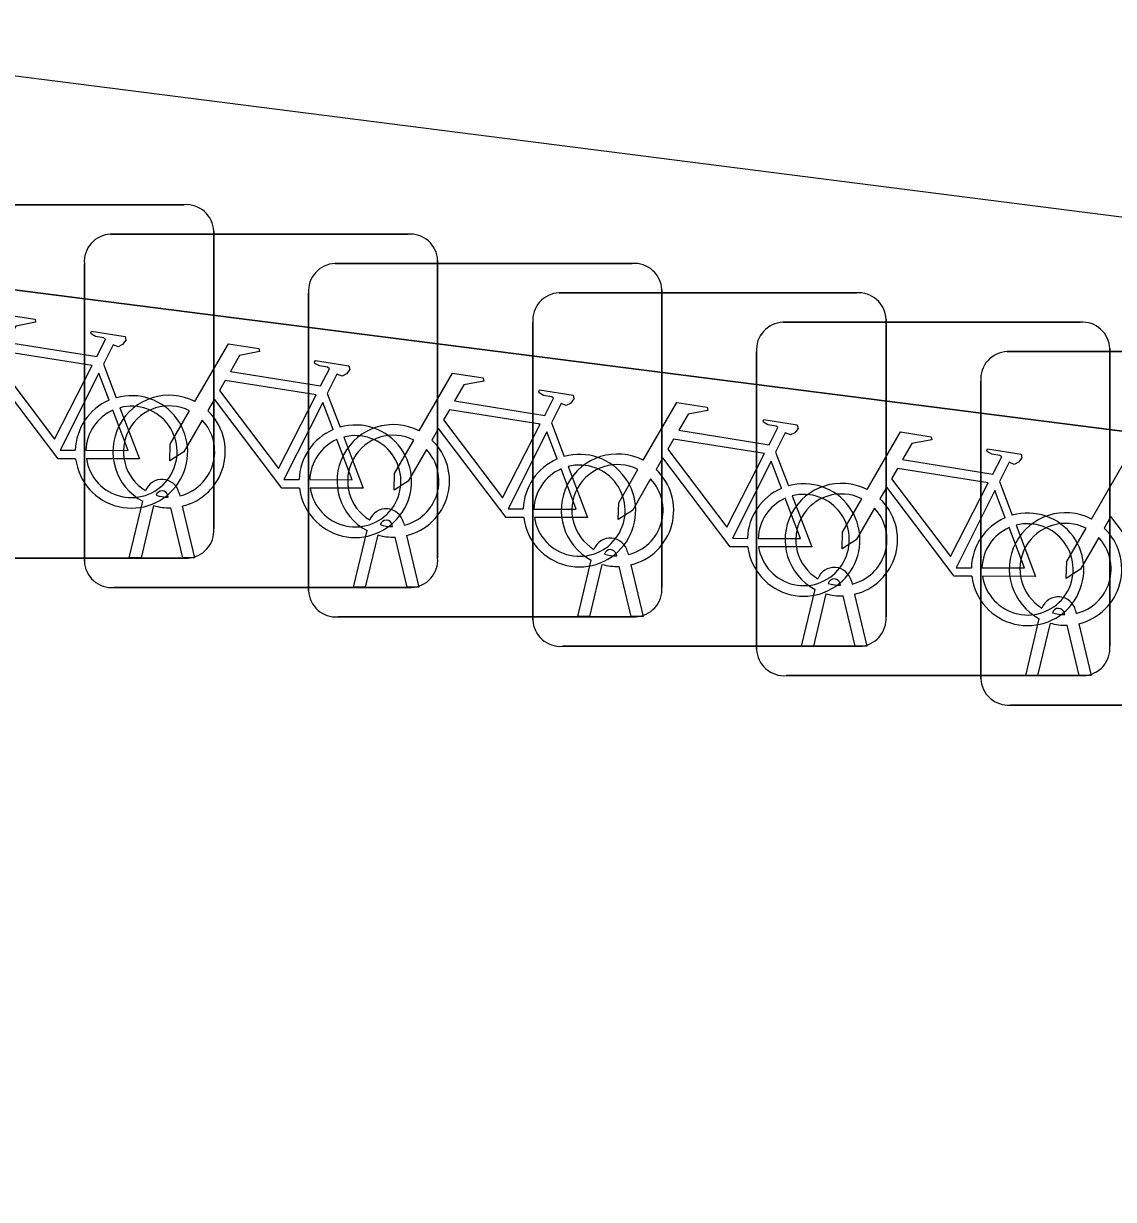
# Model space of a CAD drawing. Extents: x 160663 to 161506, y 382245 to 383291.
# Drawn here: x 160885.651 to 160888.734, y 383228.95 to 383232.274 of the extents above; entities that cross this region are included whole.
import ezdxf

# ---------------------------------------------------------------- set-up
doc = ezdxf.new("R2010")
doc.units = 0
for name, color, linetype in [('IMGEO_Fietsenrek', 7, 'Continuous'), ('IMGEO_Groenvoorziening', 7, 'Continuous'), ('IMGEO_Haag', 7, 'Continuous'), ('IMGEO_Hek', 7, 'Continuous'), ('IMGEO_Voetgangersgebied_open', 7, 'Continuous')]:
    doc.layers.add(name, color=color, linetype=linetype)

msp = doc.modelspace()

# ---------------------------------------------------------------- linework, layer by layer
at = {"layer": 'IMGEO_Fietsenrek'}
for p, q in [((160885.2649, 383231.7615), (160886.1058, 383231.7615)), ((160886.1058, 383231.7615), (160885.2649, 383231.7615)), ((160885.8979, 383231.6785), (160886.7388, 383231.6785)), ((160886.7388, 383231.6785), (160885.8979, 383231.6785)), ((160886.1895, 383231.6871), (160886.1895, 383230.8462)), ((160886.1895, 383230.8462), (160886.1895, 383231.6871)), ((160886.8225, 383231.6041), (160886.8225, 383230.7632)), ((160886.8225, 383230.7632), (160886.8225, 383231.6041)), ((160885.8235, 383230.7539), (160885.8235, 383231.5948)), ((160885.8235, 383231.5948), (160885.8235, 383230.7539)), ((160886.5319, 383231.5955), (160887.3728, 383231.5955)), ((160887.3728, 383231.5955), (160886.5319, 383231.5955)), ((160886.4575, 383230.6709), (160886.4575, 383231.5118)), ((160886.4575, 383231.5118), (160886.4575, 383230.6709)), ((160887.1659, 383231.5125), (160888.0068, 383231.5125)), ((160888.0068, 383231.5125), (160887.1659, 383231.5125)), ((160887.4565, 383231.5211), (160887.4565, 383230.6802)), ((160887.4565, 383230.6802), (160887.4565, 383231.5211)), ((160888.0905, 383231.4381), (160888.0905, 383230.5972)), ((160888.0905, 383230.5972), (160888.0905, 383231.4381)), ((160887.0915, 383230.5879), (160887.0915, 383231.4288)), ((160887.0915, 383231.4288), (160887.0915, 383230.5879)), ((160887.7989, 383231.4295), (160888.6398, 383231.4295)), ((160888.6398, 383231.4295), (160887.7989, 383231.4295)), ((160887.7245, 383230.5049), (160887.7245, 383231.3458)), ((160887.7245, 383231.3458), (160887.7245, 383230.5049)), ((160888.4329, 383231.3465), (160889.2738, 383231.3465)), ((160889.2738, 383231.3465), (160888.4329, 383231.3465)), ((160888.7235, 383231.3551), (160888.7235, 383230.5142)), ((160888.7235, 383230.5142), (160888.7235, 383231.3551)), ((160885.8772, 383231.3112), (160885.9135, 383231.216)), ((160888.3585, 383230.4219), (160888.3585, 383231.2628)), ((160888.3585, 383231.2628), (160888.3585, 383230.4219)), ((160886.5102, 383231.2282), (160886.5465, 383231.133)), ((160887.1442, 383231.1452), (160887.1805, 383231.05)), ((160887.7782, 383231.0622), (160887.8145, 383230.967)), ((160888.4112, 383230.9792), (160888.4475, 383230.884)), ((160886.0609, 383230.9349), (160886.0599, 383230.9392)), ((160886.0916, 383230.9464), (160886.0934, 383230.9385)), ((160885.9505, 383230.7633), (160885.9888, 383230.9233)), ((160886.0192, 383230.9111), (160885.9839, 383230.7633)), ((160886.102, 383230.7633), (160886.0681, 383230.905)), ((160886.1004, 383230.9093), (160886.1354, 383230.7633)), ((160886.5845, 383230.6803), (160886.6228, 383230.8403)), ((160886.6949, 383230.8519), (160886.6939, 383230.8562)), ((160886.7256, 383230.8634), (160886.7274, 383230.8555)), ((160886.6532, 383230.8281), (160886.6179, 383230.6803)), ((160886.736, 383230.6803), (160886.7021, 383230.822)), ((160886.7344, 383230.8263), (160886.7694, 383230.6803)), ((160887.3289, 383230.7689), (160887.3279, 383230.7732)), ((160887.3596, 383230.7804), (160887.3614, 383230.7725)), ((160886.1151, 383230.7625), (160885.2742, 383230.7625)), ((160885.2742, 383230.7625), (160886.1151, 383230.7625)), ((160885.9839, 383230.7633), (160885.9505, 383230.7633)), ((160886.1354, 383230.7633), (160886.102, 383230.7633)), ((160887.2185, 383230.5973), (160887.2568, 383230.7573)), ((160887.2872, 383230.7451), (160887.2519, 383230.5973)), ((160887.37, 383230.5973), (160887.3361, 383230.739)), ((160887.3684, 383230.7433), (160887.4034, 383230.5973)), ((160886.7481, 383230.6795), (160885.9072, 383230.6795)), ((160885.9072, 383230.6795), (160886.7481, 383230.6795)), ((160886.6179, 383230.6803), (160886.5845, 383230.6803)), ((160886.7694, 383230.6803), (160886.736, 383230.6803)), ((160887.8515, 383230.5143), (160887.8898, 383230.6743)), ((160887.9619, 383230.6859), (160887.9609, 383230.6902)), ((160887.9926, 383230.6974), (160887.9944, 383230.6895)), ((160887.9202, 383230.6621), (160887.8849, 383230.5143)), ((160888.003, 383230.5143), (160887.9691, 383230.656)), ((160888.0014, 383230.6603), (160888.0364, 383230.5143)), ((160888.5959, 383230.6029), (160888.5949, 383230.6072)), ((160888.6266, 383230.6144), (160888.6284, 383230.6065)), ((160887.3821, 383230.5965), (160886.5412, 383230.5965)), ((160886.5412, 383230.5965), (160887.3821, 383230.5965)), ((160887.2519, 383230.5973), (160887.2185, 383230.5973)), ((160887.4034, 383230.5973), (160887.37, 383230.5973)), ((160888.4855, 383230.4313), (160888.5238, 383230.5913)), ((160888.5542, 383230.5791), (160888.5189, 383230.4313)), ((160888.637, 383230.4313), (160888.6031, 383230.573)), ((160888.6354, 383230.5773), (160888.6704, 383230.4313)), ((160888.0161, 383230.5135), (160887.1752, 383230.5135)), ((160887.1752, 383230.5135), (160888.0161, 383230.5135)), ((160887.8849, 383230.5143), (160887.8515, 383230.5143)), ((160888.0364, 383230.5143), (160888.003, 383230.5143)), ((160888.6491, 383230.4305), (160887.8082, 383230.4305)), ((160887.8082, 383230.4305), (160888.6491, 383230.4305)), ((160888.5189, 383230.4313), (160888.4855, 383230.4313)), ((160888.6704, 383230.4313), (160888.637, 383230.4313)), ((160889.2831, 383230.3475), (160888.4422, 383230.3475)), ((160888.4422, 383230.3475), (160889.2831, 383230.3475))]:
    msp.add_line(p, q, dxfattribs=at)
for points in [[(160885.5031, 383231.2882), (160885.5978, 383231.4517), (160885.684, 383231.4379), (160885.6857, 383231.4292), (160885.6296, 383231.4183), (160885.6034, 383231.373), (160885.8586, 383231.3322)], [(160885.8586, 383231.3322), (160885.8836, 383231.381), (160885.8785, 383231.385), (160885.8553, 383231.3887), (160885.8426, 383231.3962), (160885.8416, 383231.3993), (160885.8438, 383231.4039), (160885.9386, 383231.3888), (160885.9409, 383231.3785), (160885.9315, 383231.3661), (160885.9191, 383231.3597), (160885.9046, 383231.3659), (160885.8772, 383231.3112)], [(160886.1361, 383231.2052), (160886.2308, 383231.3687), (160886.317, 383231.3549), (160886.3187, 383231.3462), (160886.2626, 383231.3353), (160886.2364, 383231.29), (160886.4916, 383231.2492)], [(160885.8457, 383231.307), (160885.5889, 383231.348), (160885.5722, 383231.3192), (160885.7392, 383231.0989), (160885.8457, 383231.307)], [(160886.4916, 383231.2492), (160886.5166, 383231.298), (160886.5115, 383231.302), (160886.4883, 383231.3057), (160886.4756, 383231.3132), (160886.4746, 383231.3163), (160886.4768, 383231.3209), (160886.5716, 383231.3058), (160886.5739, 383231.2955), (160886.5645, 383231.2831), (160886.5521, 383231.2767), (160886.5376, 383231.2829), (160886.5102, 383231.2282)], [(160885.7988, 383231.0435), (160885.7491, 383231.0436), (160885.5584, 383231.2953), (160885.5394, 383231.2625)], [(160885.8937, 383231.209), (160885.8644, 383231.2858), (160885.755, 383231.0677), (160885.7977, 383231.0676)], [(160886.7701, 383231.1222), (160886.8648, 383231.2857), (160886.951, 383231.2719), (160886.9527, 383231.2632), (160886.8966, 383231.2523), (160886.8704, 383231.207), (160887.1256, 383231.1662)], [(160886.4787, 383231.224), (160886.2219, 383231.265), (160886.2052, 383231.2362), (160886.3722, 383231.0159), (160886.4787, 383231.224)], [(160887.1256, 383231.1662), (160887.1506, 383231.215), (160887.1455, 383231.219), (160887.1223, 383231.2227), (160887.1096, 383231.2302), (160887.1086, 383231.2333), (160887.1108, 383231.2379), (160887.2056, 383231.2228), (160887.2079, 383231.2125), (160887.1985, 383231.2001), (160887.1861, 383231.1937), (160887.1716, 383231.1999), (160887.1442, 383231.1452)], [(160886.4318, 383230.9605), (160886.3821, 383230.9606), (160886.1914, 383231.2123), (160886.1724, 383231.1795)], [(160886.5267, 383231.126), (160886.4974, 383231.2028), (160886.388, 383230.9847), (160886.4307, 383230.9846)], [(160887.4041, 383231.0392), (160887.4988, 383231.2027), (160887.585, 383231.1889), (160887.5867, 383231.1802), (160887.5306, 383231.1693), (160887.5044, 383231.124), (160887.7596, 383231.0832)], [(160885.8277, 383231.0675), (160885.9476, 383231.0673), (160885.9044, 383231.1809)], [(160885.9242, 383231.1878), (160885.9792, 383231.0432), (160885.8291, 383231.0435)], [(160886.1568, 383231.1527), (160886.1052, 383231.0635), (160886.0653, 383231.0375), (160886.0665, 383231.085), (160886.121, 383231.1792)], [(160887.1127, 383231.141), (160886.8559, 383231.182), (160886.8392, 383231.1532), (160887.0062, 383230.9329), (160887.1127, 383231.141)], [(160887.7596, 383231.0832), (160887.7846, 383231.132), (160887.7795, 383231.136), (160887.7563, 383231.1397), (160887.7436, 383231.1472), (160887.7426, 383231.1503), (160887.7448, 383231.1549), (160887.8396, 383231.1398), (160887.8419, 383231.1295), (160887.8325, 383231.1171), (160887.8201, 383231.1107), (160887.8056, 383231.1169), (160887.7782, 383231.0622)], [(160886.5572, 383231.1048), (160886.6122, 383230.9602), (160886.4621, 383230.9605)], [(160887.0658, 383230.8775), (160887.0161, 383230.8776), (160886.8254, 383231.1293), (160886.8064, 383231.0965)], [(160887.1607, 383231.043), (160887.1314, 383231.1198), (160887.022, 383230.9017), (160887.0647, 383230.9016)], [(160888.0371, 383230.9562), (160888.1318, 383231.1197), (160888.218, 383231.1059), (160888.2197, 383231.0972), (160888.1636, 383231.0863), (160888.1374, 383231.041), (160888.3926, 383231.0002)], [(160886.4607, 383230.9845), (160886.5806, 383230.9843), (160886.5374, 383231.0979)], [(160886.7908, 383231.0697), (160886.7392, 383230.9805), (160886.6993, 383230.9545), (160886.7005, 383231.002), (160886.755, 383231.0962)], [(160887.7467, 383231.058), (160887.4899, 383231.099), (160887.4732, 383231.0702), (160887.6402, 383230.8499), (160887.7467, 383231.058)], [(160888.3926, 383231.0002), (160888.4176, 383231.049), (160888.4125, 383231.053), (160888.3893, 383231.0567), (160888.3766, 383231.0642), (160888.3756, 383231.0673), (160888.3778, 383231.0719), (160888.4726, 383231.0568), (160888.4749, 383231.0465), (160888.4655, 383231.0341), (160888.4531, 383231.0277), (160888.4386, 383231.0339), (160888.4112, 383230.9792)], [(160887.6998, 383230.7945), (160887.6501, 383230.7946), (160887.4594, 383231.0463), (160887.4404, 383231.0135)], [(160887.7947, 383230.96), (160887.7654, 383231.0368), (160887.656, 383230.8187), (160887.6987, 383230.8186)], [(160888.6711, 383230.8732), (160888.7658, 383231.0367), (160888.852, 383231.0229), (160888.8537, 383231.0142), (160888.7976, 383231.0033), (160888.7714, 383230.958), (160889.0266, 383230.9172)], [(160887.0947, 383230.9015), (160887.2146, 383230.9013), (160887.1714, 383231.0149)], [(160887.1912, 383231.0218), (160887.2462, 383230.8772), (160887.0961, 383230.8775)], [(160887.4248, 383230.9867), (160887.3732, 383230.8975), (160887.3333, 383230.8715), (160887.3345, 383230.919), (160887.389, 383231.0132)], [(160888.3797, 383230.975), (160888.1229, 383231.016), (160888.1062, 383230.9872), (160888.2732, 383230.7669), (160888.3797, 383230.975)], [(160887.8252, 383230.9388), (160887.8802, 383230.7942), (160887.7301, 383230.7945)], [(160888.3328, 383230.7115), (160888.2831, 383230.7116), (160888.0924, 383230.9633), (160888.0734, 383230.9305)], [(160888.4277, 383230.877), (160888.3984, 383230.9538), (160888.289, 383230.7357), (160888.3317, 383230.7356)], [(160887.7287, 383230.8185), (160887.8486, 383230.8183), (160887.8054, 383230.9319)], [(160888.0578, 383230.9037), (160888.0062, 383230.8145), (160887.9663, 383230.7885), (160887.9675, 383230.836), (160888.022, 383230.9302)], [(160888.9668, 383230.6285), (160888.9171, 383230.6286), (160888.7264, 383230.8803), (160888.7074, 383230.8475)], [(160888.3617, 383230.7355), (160888.4816, 383230.7353), (160888.4384, 383230.8489)], [(160888.4582, 383230.8558), (160888.5132, 383230.7112), (160888.3631, 383230.7115)], [(160888.6918, 383230.8207), (160888.6402, 383230.7315), (160888.6003, 383230.7055), (160888.6015, 383230.753), (160888.656, 383230.8472)]]:
    msp.add_lwpolyline(points, dxfattribs=at)
for centre, radius, start, end in [((160886.1116, 383231.6838), 0.0779, 2.4484, 94.2845), ((160886.1116, 383231.6838), 0.0779, 2.4484, 94.2845), ((160885.9012, 383231.6006), 0.0779, 92.4484, 184.2845), ((160885.9012, 383231.6006), 0.0779, 92.4484, 184.2845), ((160886.7446, 383231.6008), 0.0779, 2.4484, 94.2845), ((160886.7446, 383231.6008), 0.0779, 2.4484, 94.2845), ((160886.5352, 383231.5176), 0.0779, 92.4484, 184.2845), ((160886.5352, 383231.5176), 0.0779, 92.4484, 184.2845), ((160887.3786, 383231.5178), 0.0779, 2.4484, 94.2845), ((160887.3786, 383231.5178), 0.0779, 2.4484, 94.2845), ((160887.1692, 383231.4346), 0.0779, 92.4484, 184.2845), ((160887.1692, 383231.4346), 0.0779, 92.4484, 184.2845), ((160888.0126, 383231.4348), 0.0779, 2.4484, 94.2845), ((160888.0126, 383231.4348), 0.0779, 2.4484, 94.2845), ((160887.8022, 383231.3516), 0.0779, 92.4484, 184.2845), ((160887.8022, 383231.3516), 0.0779, 92.4484, 184.2845), ((160888.6456, 383231.3518), 0.0779, 2.4484, 94.2845), ((160888.6456, 383231.3518), 0.0779, 2.4484, 94.2845), ((160888.4362, 383231.2686), 0.0779, 92.4484, 184.2845), ((160888.4362, 383231.2686), 0.0779, 92.4484, 184.2845), ((160885.9567, 383231.0629), 0.159, 113.3408, 178.3217), ((160885.9567, 383231.0629), 0.159, 187.0065, 105.7708), ((160886.0631, 383231.0639), 0.159, 62.6766, 242.1369), ((160885.9567, 383231.0629), 0.129, 113.923, 177.9556), ((160885.9567, 383231.0629), 0.129, 188.6715, 104.5883), ((160886.0631, 383231.0639), 0.129, 63.3192, 238.903), ((160886.0631, 383231.0639), 0.159, 283.5766, 46.6042), ((160886.0631, 383231.0639), 0.129, 283.6043, 43.4302), ((160886.5897, 383230.9799), 0.159, 187.0065, 105.7708), ((160886.6971, 383230.9809), 0.159, 62.6766, 242.1369), ((160886.5897, 383230.9799), 0.159, 113.3408, 178.3217), ((160886.5897, 383230.9799), 0.129, 188.6715, 104.5883), ((160886.6971, 383230.9809), 0.129, 63.3192, 238.903), ((160886.5897, 383230.9799), 0.129, 113.923, 177.9556), ((160886.6971, 383230.9809), 0.129, 283.6043, 43.4302), ((160886.6971, 383230.9809), 0.159, 283.5766, 46.6042), ((160887.2237, 383230.8969), 0.159, 113.3408, 178.3217), ((160887.2237, 383230.8969), 0.159, 187.0065, 105.7708), ((160887.3311, 383230.8979), 0.159, 62.6766, 242.1369), ((160887.2237, 383230.8969), 0.129, 113.923, 177.9556), ((160887.2237, 383230.8969), 0.129, 188.6715, 104.5883), ((160887.3311, 383230.8979), 0.129, 63.3192, 238.903), ((160887.3311, 383230.8979), 0.159, 283.5766, 46.6042), ((160886.0429, 383230.9353), 0.0499, 12.8025, 158.6934), ((160887.3311, 383230.8979), 0.129, 283.6043, 43.4302), ((160887.8577, 383230.8139), 0.159, 187.0065, 105.7708), ((160887.9641, 383230.8149), 0.159, 62.6766, 242.1369), ((160886.0429, 383230.9353), 0.0174, 12.8025, 163.4502), ((160886.0631, 383231.0639), 0.129, 253.415, 269.0204), ((160887.8577, 383230.8139), 0.159, 113.3408, 178.3217), ((160887.8577, 383230.8139), 0.129, 188.6715, 104.5883), ((160887.9641, 383230.8149), 0.129, 63.3192, 238.903), ((160886.0631, 383231.0639), 0.159, 253.9967, 271.7867), ((160887.8577, 383230.8139), 0.129, 113.923, 177.9556), ((160887.9641, 383230.8149), 0.129, 283.6043, 43.4302), ((160887.9641, 383230.8149), 0.159, 283.5766, 46.6042), ((160886.6769, 383230.8523), 0.0499, 12.8025, 158.6934), ((160886.6769, 383230.8523), 0.0174, 12.8025, 163.4502), ((160888.4907, 383230.7309), 0.159, 113.3408, 178.3217), ((160888.4907, 383230.7309), 0.159, 187.0065, 105.7708), ((160888.5981, 383230.7319), 0.159, 62.6766, 242.1369), ((160886.1118, 383230.8404), 0.0779, 272.4484, 4.2845), ((160886.1118, 383230.8404), 0.0779, 272.4484, 4.2845), ((160886.6971, 383230.9809), 0.129, 253.415, 269.0204), ((160888.4907, 383230.7309), 0.129, 113.923, 177.9556), ((160888.4907, 383230.7309), 0.129, 188.6715, 104.5883), ((160888.5981, 383230.7319), 0.129, 63.3192, 238.903), ((160888.5981, 383230.7319), 0.159, 283.5766, 46.6042), ((160886.6971, 383230.9809), 0.159, 253.9967, 271.7867), ((160887.3109, 383230.7693), 0.0499, 12.8025, 158.6934), ((160888.5981, 383230.7319), 0.129, 283.6043, 43.4302), ((160887.3109, 383230.7693), 0.0174, 12.8025, 163.4502), ((160887.3311, 383230.8979), 0.129, 253.415, 269.0204), ((160885.9014, 383230.7572), 0.0779, 182.4484, 274.2845), ((160885.9014, 383230.7572), 0.0779, 182.4484, 274.2845), ((160886.7448, 383230.7574), 0.0779, 272.4484, 4.2845), ((160886.7448, 383230.7574), 0.0779, 272.4484, 4.2845), ((160887.3311, 383230.8979), 0.159, 253.9967, 271.7867), ((160887.9439, 383230.6863), 0.0499, 12.8025, 158.6934), ((160887.9439, 383230.6863), 0.0174, 12.8025, 163.4502), ((160886.5354, 383230.6742), 0.0779, 182.4484, 274.2845), ((160886.5354, 383230.6742), 0.0779, 182.4484, 274.2845), ((160887.3788, 383230.6744), 0.0779, 272.4484, 4.2845), ((160887.3788, 383230.6744), 0.0779, 272.4484, 4.2845), ((160887.9641, 383230.8149), 0.129, 253.415, 269.0204), ((160887.9641, 383230.8149), 0.159, 253.9967, 271.7867), ((160888.5779, 383230.6033), 0.0499, 12.8025, 158.6934), ((160888.5779, 383230.6033), 0.0174, 12.8025, 163.4502), ((160888.5981, 383230.7319), 0.129, 253.415, 269.0204), ((160887.1694, 383230.5912), 0.0779, 182.4484, 274.2845), ((160887.1694, 383230.5912), 0.0779, 182.4484, 274.2845), ((160888.0128, 383230.5914), 0.0779, 272.4484, 4.2845), ((160888.0128, 383230.5914), 0.0779, 272.4484, 4.2845), ((160888.5981, 383230.7319), 0.159, 253.9967, 271.7867), ((160887.8024, 383230.5082), 0.0779, 182.4484, 274.2845), ((160887.8024, 383230.5082), 0.0779, 182.4484, 274.2845), ((160888.6458, 383230.5084), 0.0779, 272.4484, 4.2845), ((160888.6458, 383230.5084), 0.0779, 272.4484, 4.2845), ((160888.4364, 383230.4252), 0.0779, 182.4484, 274.2845), ((160888.4364, 383230.4252), 0.0779, 182.4484, 274.2845)]:
    msp.add_arc(centre, radius, start, end, dxfattribs=at)
at = {"layer": 'IMGEO_Groenvoorziening'}
msp.add_lwpolyline([(160870.16, 383233.492), (160871.009, 383233.384), (160885.381, 383231.552), (160894.729, 383230.36)], dxfattribs=at)
at = {"layer": 'IMGEO_Haag'}
msp.add_lwpolyline([(160870.16, 383233.492), (160871.009, 383233.384), (160885.381, 383231.552), (160894.729, 383230.36)], dxfattribs=at)
at = {"layer": 'IMGEO_Hek'}
msp.add_lwpolyline([(160870.379, 383234.07), (160894.286, 383231.023)], dxfattribs=at)
at = {"layer": 'IMGEO_Voetgangersgebied_open'}
msp.add_lwpolyline([(160894.729, 383230.36), (160885.381, 383231.552), (160885.343, 383231.216), (160885.083, 383228.95), (160870.69, 383230.787), (160871.009, 383233.384), (160870.16, 383233.492)], dxfattribs=at)

doc.saveas('drawing.dxf')
